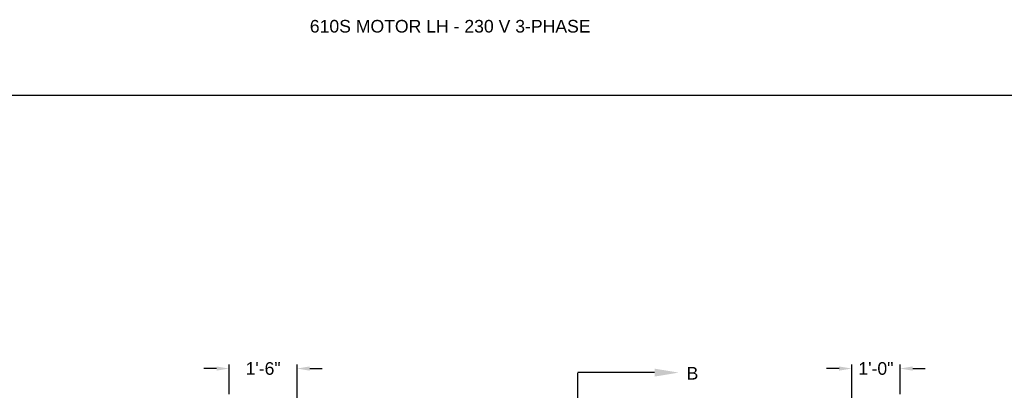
# Model space of a CAD drawing. Header units: inches. Extents: x 170 to 312, y 215 to 248.
# Tile 523 of 656: x 248.96 to 256.28, y 225.3 to 228.05. Entities that reach past the tile are written whole.
import ezdxf
from ezdxf import colors
from ezdxf.entities.mleader import LeaderData, LeaderLine
from ezdxf.math import Vec2, Vec3

# ---------------------------------------------------------------- set-up
doc = ezdxf.new("R2010")
doc.units = ezdxf.units.IN
doc.header["$LTSCALE"] = 0.25
doc.header["$MEASUREMENT"] = 0
doc.linetypes.add('CENTER', pattern=[2, 1.25, -0.25, 0.25, -0.25])
doc.layers.add('ANNOTATIONS', color=1, linetype='Continuous')
doc.layers.add('SECTION CUTS', color=6, linetype='CENTER')
doc.styles.add('ARIAL', font='arial.ttf', dxfattribs={"height": 0.09375})
doc.styles.get("Standard").update_dxf_attribs({"font": 'romans.shx'})
doc.dimstyles.new('STANDARD$0', dxfattribs={"dimtxt": 0.09375, "dimasz": 0.09375, "dimexe": 0.03125, "dimexo": 0.046875, "dimgap": 0.09, "dimtad": 0, "dimtih": 1, "dimtoh": 1, "dimdec": 4, "dimzin": 0, "dimdsep": 46, "dimtxsty": 'ARIAL', "dimcen": 0.09, "dimadec": 0, "dimazin": 0, "dimtfac": 1, "dimtdec": 4, "dimtofl": 0, "dimtmove": 0, "dimatfit": 1, "dimfxl": 1, "dimtolj": 1, "dimtzin": 0, "dimarcsym": 0})

# ---------------------------------------------------------------- blocks, each defined once
blk = doc.blocks.new('*D137')
at = {"layer": 'ANNOTATIONS', "color": 0, "lineweight": -2, "transparency": 16777216}
for p, q in [((250.5157, 225.2707), (250.5157, 225.4918)), ((251.0216, 224.6586), (251.0216, 225.4918)), ((250.422, 225.4605), (250.3282, 225.4605)), ((251.1154, 225.4605), (251.2091, 225.4605))]:
    blk.add_line(p, q, dxfattribs=at)
at = {"layer": 'ANNOTATIONS', "color": 0, "transparency": 16777216}
for points in [[(250.422, 225.4761), (250.422, 225.4449), (250.5157, 225.4605)], [(251.1154, 225.4761), (251.1154, 225.4449), (251.0216, 225.4605)]]:
    blk.add_solid(points, dxfattribs=at)
at = {"layer": 'defpoints', "color": 0, "transparency": 16777216}
for p in [(250.5157, 225.4605), (250.5157, 225.2238), (251.0216, 224.6117)]:
    blk.add_point(p, dxfattribs=at)
at = {"layer": 'ANNOTATIONS', "color": 0, "transparency": 16777216, "insert": (250.7687, 225.4605), "char_height": 0.09375, "attachment_point": 5, "style": 'ARIAL'}
blk.add_mtext('\\A1;1\'-6"', dxfattribs=at)
blk = doc.blocks.new('*D138')
at = {"layer": 'ANNOTATIONS', "color": 0, "lineweight": -2, "transparency": 16777216}
for p, q in [((255.1481, 224.6586), (255.1481, 225.4918)), ((255.5083, 225.2711), (255.5083, 225.4918)), ((255.0544, 225.4605), (254.9606, 225.4605)), ((255.6021, 225.4605), (255.6958, 225.4605))]:
    blk.add_line(p, q, dxfattribs=at)
at = {"layer": 'ANNOTATIONS', "color": 0, "transparency": 16777216}
for points in [[(255.0544, 225.4761), (255.0544, 225.4449), (255.1481, 225.4605)], [(255.6021, 225.4761), (255.6021, 225.4449), (255.5083, 225.4605)]]:
    blk.add_solid(points, dxfattribs=at)
at = {"layer": 'defpoints', "color": 0, "transparency": 16777216}
for p in [(255.1481, 225.4605), (255.5083, 225.2242), (255.1481, 224.6117)]:
    blk.add_point(p, dxfattribs=at)
at = {"layer": 'ANNOTATIONS', "color": 0, "transparency": 16777216, "insert": (255.3282, 225.4605), "char_height": 0.09375, "attachment_point": 5, "style": 'ARIAL'}
blk.add_mtext('\\A1;1\'-0"', dxfattribs=at)

msp = doc.modelspace()

# ---------------------------------------------------------------- linework, layer by layer
at = {"layer": 'defpoints'}
msp.add_lwpolyline([(263.04861, 214.75854), (243.57874, 214.75854), (243.57874, 227.49365), (263.04861, 227.49365)], close=True, dxfattribs=at)
at = {"layer": 'SECTION CUTS'}
msp.add_line((253.11163, 220.21502), (253.11163, 225.4303), dxfattribs=at)

# ---------------------------------------------------------------- texts
at = {"layer": 'ANNOTATIONS', "insert": (251.11633, 228.05267), "char_height": 0.09375, "width": 6.6478959, "attachment_point": 1, "line_spacing_factor": 0.86134, "style": 'ARIAL'}
msp.add_mtext('610S MOTOR LH - 230 V 3-PHASE', dxfattribs=at)
at = {"layer": 'SECTION CUTS', "style": 'ARIAL'}
msp.add_text('B', height=0.09375, dxfattribs=at).set_placement((253.91966, 225.3786))

# ---------------------------------------------------------------- dimensions: what is measured, and where the dimension line sits
at = {"layer": 'ANNOTATIONS'}
for base, p1, p2, text, picture, middle in [((250.51571, 225.46051), (251.02165, 224.61169), (250.51571, 225.22384), '1\'-6"', '*D137', (250.76868, 225.46051)), ((255.14815, 225.46051), (255.50835, 225.22422), (255.14815, 224.61169), '1\'-0"', '*D138', (255.32825, 225.46051))]:
    dim = msp.add_linear_dim(base=base, p1=p1, p2=p2, angle=180, text=text, dimstyle='STANDARD$0', dxfattribs=at)
    dim.commit()
    dim.dimension.update_dxf_attribs({"geometry": picture, "text_midpoint": middle, "dimtype": 160})

# ---------------------------------------------------------------- leaders
at = {"layer": 'SECTION CUTS'}
ml = msp.add_multileader_mtext('Standard', dxfattribs=at)
ml.set_content('', color=256)
ml.set_leader_properties()
ml.build(insert=Vec2(0, 0))
ml.multileader.update_dxf_attribs({"dogleg_length": 0, "arrow_head_size": 0.18})
ctx = ml.context
ctx.base_point, ctx.char_height, ctx.arrow_head_size, ctx.landing_gap_size, ctx.plane_origin, ctx.plane_x_axis, ctx.plane_y_axis = Vec3(253.11163, 225.4303), 0.18, 0.18, 0, Vec3(253.86115, 225.4303), Vec3(0, 1), Vec3(-1, 0)
notes = []
notes.append((ctx, [(0, (1, 1, 0), (253.11163, 225.4303), (1, 0), 0, [(0, [(253.86115, 225.4303)], 0, [])])]))
ctx.mtext.insert, ctx.mtext.text_direction, ctx.mtext.rotation, ctx.mtext.flow_direction = Vec3(253.02163, 225.4303), Vec3(0, 1), 1.5707963, 5
for ctx, leaders in notes:
    for number, flags, end, landing, length, lines in leaders:
        leader = LeaderData()
        leader.index, (leader.has_last_leader_line, leader.has_dogleg_vector, leader.attachment_direction) = number, flags
        leader.last_leader_point, leader.dogleg_vector, leader.dogleg_length = Vec3(end), Vec3(landing), length
        for number, points, colour, breaks in lines:
            line = LeaderLine()
            line.index, line.vertices, line.color, line.breaks = number, Vec3.list(points), colors.encode_raw_color(colour), breaks
            leader.lines.append(line)
        ctx.leaders.append(leader)

doc.saveas('drawing.dxf')
